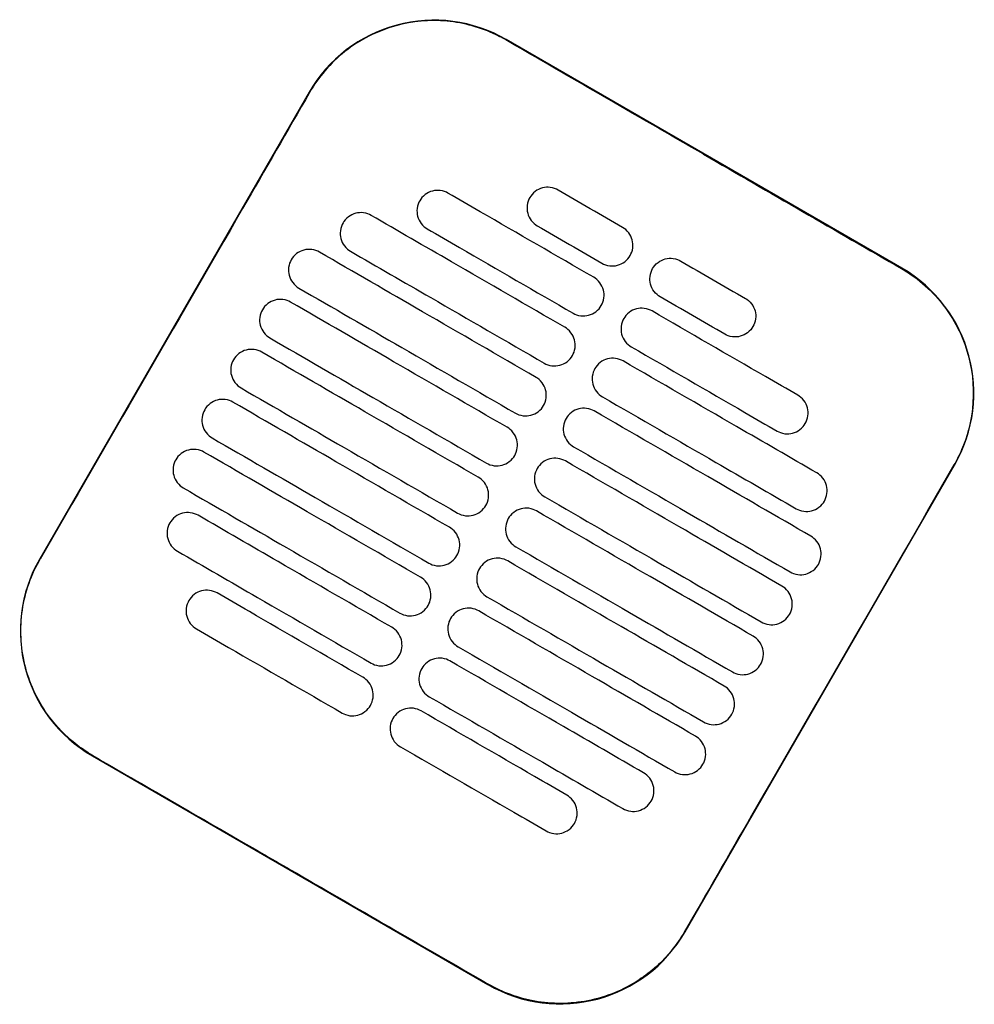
# Model space of a CAD drawing. Header units: metres. Extents: x 15.7 to 54.8, y -39.7 to 1.1.
# Tile 498 of 500: x 54.07 to 54.269, y -2.235 to -2.03. Entities that reach past the tile are written whole.
import ezdxf

# ---------------------------------------------------------------- set-up
doc = ezdxf.new("R2010")
doc.units = ezdxf.units.M
doc.header["$MEASUREMENT"] = 0
doc.layers.add('2D', color=252, linetype='Continuous')

# ---------------------------------------------------------------- blocks, each defined once
blk = doc.blocks.new('2D_QYOS_600')
for p, q in [((1.93453, -0.2796), (1.85227, -0.23208)), ((1.81128, -0.24305), (1.75526, -0.34003)), ((1.88948, -0.41757), (1.9455, -0.32058)), ((1.76623, -0.38102), (1.84849, -0.42854))]:
    blk.add_line(p, q)
for centre, start, end in [((1.83726, -0.25806), 59.9865, 149.9865), ((1.91952, -0.30558), 329.9865, 59.9865), ((1.78124, -0.35504), 149.9865, 239.9865), ((1.8635, -0.40256), 239.9865, 329.9865)]:
    blk.add_arc(centre, 0.03, start, end)
for points, knots in [([(1.85221, -0.23218), (1.85155, -0.2318), (1.85088, -0.23144), (1.84698, -0.22957), (1.84353, -0.22861), (1.8364, -0.22796), (1.83277, -0.22828), (1.82545, -0.23031), (1.82186, -0.23213), (1.81576, -0.23695), (1.81327, -0.23984), (1.81138, -0.24311)], [-8.20809, -8.20809, -8.20809, -8.20809, -7.978943, -7.978943, -6.912231, -6.912231, -5.830065, -5.830065, -4.632711, -4.632711, -3.498654, -3.498654, -3.498654, -3.498654]), ([(1.89334, -0.25595), (1.89171, -0.25501), (1.89009, -0.25407), (1.87458, -0.24511), (1.86319, -0.23852), (1.85221, -0.23218)], [-12.071476, -12.071476, -12.071476, -12.071476, -11.509189, -11.509189, -6.696301, -6.696301, -6.696301, -6.696301]), ([(1.81138, -0.24311), (1.80682, -0.251), (1.80209, -0.2592), (1.78344, -0.2915), (1.7694, -0.3158), (1.75536, -0.34009)], [-3.18138, -3.18138, -3.18138, -3.18138, -2.673929, -2.673929, -1.133377, -1.133377, -1.133377, -1.133377]), ([(1.84017, -0.26401), (1.83975, -0.26377), (1.8392, -0.26355), (1.83802, -0.2634), (1.83746, -0.26344), (1.83639, -0.26372), (1.83587, -0.26397), (1.83491, -0.2647), (1.83454, -0.26516), (1.8343, -0.26559)], [-0.5513875, -0.5513875, -0.5513875, -0.5513875, -0.4031047, -0.4031047, -0.2776919, -0.2776919, -0.1471638, -0.1471638, 0, 0, 0, 0]), ([(1.87048, -0.28152), (1.86262, -0.27698), (1.85475, -0.27243), (1.84464, -0.2666), (1.84241, -0.2653), (1.84017, -0.26401)], [0.699452, 0.699452, 0.699452, 0.699452, 3.425217, 3.425217, 4.200582, 4.200582, 4.200582, 4.200582]), ([(1.86306, -0.26337), (1.86263, -0.26313), (1.86208, -0.26291), (1.8609, -0.26276), (1.86035, -0.2628), (1.85927, -0.26308), (1.85876, -0.26333), (1.8578, -0.26406), (1.85743, -0.26452), (1.85719, -0.26495)], [-0.5513269, -0.5513269, -0.5513269, -0.5513269, -0.4030891, -0.4030891, -0.2776846, -0.2776846, -0.1471626, -0.1471626, 0, 0, 0, 0]), ([(1.8343, -0.26559), (1.83405, -0.26601), (1.83383, -0.26656), (1.83369, -0.26775), (1.83372, -0.2683), (1.834, -0.26938), (1.83426, -0.26989), (1.83498, -0.27085), (1.83544, -0.27121), (1.83587, -0.27146)], [-0.5553353, -0.5553353, -0.5553353, -0.5553353, -0.4045593, -0.4045593, -0.278267, -0.278267, -0.1472205, -0.1472205, 0, 0, 0, 0]), ([(1.85719, -0.26495), (1.85694, -0.26537), (1.85672, -0.26592), (1.85657, -0.26711), (1.85661, -0.26766), (1.85689, -0.26874), (1.85714, -0.26926), (1.85787, -0.27021), (1.85833, -0.27058), (1.85875, -0.27082)], [-0.5553938, -0.5553938, -0.5553938, -0.5553938, -0.4045733, -0.4045733, -0.2782728, -0.2782728, -0.147221, -0.147221, 0, 0, 0, 0]), ([(1.82421, -0.26865), (1.82378, -0.2684), (1.82324, -0.26819), (1.82206, -0.26804), (1.8215, -0.26807), (1.82043, -0.26836), (1.81991, -0.26861), (1.81895, -0.26934), (1.81858, -0.2698), (1.81834, -0.27022)], [-0.5514248, -0.5514248, -0.5514248, -0.5514248, -0.4031161, -0.4031161, -0.2776965, -0.2776965, -0.1471644, -0.1471644, 0, 0, 0, 0]), ([(1.86448, -0.29191), (1.85661, -0.28737), (1.84875, -0.28282), (1.83532, -0.27507), (1.82976, -0.27186), (1.82421, -0.26865)], [0.699452, 0.699452, 0.699452, 0.699452, 3.42526, 3.42526, 5.350619, 5.350619, 5.350619, 5.350619]), ([(1.81834, -0.27022), (1.81809, -0.27065), (1.81787, -0.2712), (1.81773, -0.27239), (1.81776, -0.27294), (1.81804, -0.27401), (1.8183, -0.27453), (1.81902, -0.27549), (1.81948, -0.27585), (1.81991, -0.2761)], [-0.5553003, -0.5553003, -0.5553003, -0.5553003, -0.4045497, -0.4045497, -0.2782639, -0.2782639, -0.1472208, -0.1472208, 0, 0, 0, 0]), ([(1.83587, -0.27146), (1.8381, -0.27275), (1.84034, -0.27404), (1.85045, -0.27988), (1.85831, -0.28443), (1.86618, -0.28897)], [2.649916, 2.649916, 2.649916, 2.649916, 3.425249, 3.425249, 6.151046, 6.151046, 6.151046, 6.151046]), ([(1.87805, -0.277), (1.8783, -0.27658), (1.87852, -0.27603), (1.87867, -0.27484), (1.87863, -0.27429), (1.87835, -0.27321), (1.8781, -0.2727), (1.87737, -0.27174), (1.87691, -0.27138), (1.87649, -0.27113)], [-0.5554178, -0.5554178, -0.5554178, -0.5554178, -0.4045751, -0.4045751, -0.2782741, -0.2782741, -0.1472211, -0.1472211, 0, 0, 0, 0]), ([(1.81344, -0.27629), (1.81302, -0.27604), (1.81247, -0.27583), (1.81129, -0.27568), (1.81074, -0.27571), (1.80966, -0.276), (1.80914, -0.27625), (1.80818, -0.27698), (1.80782, -0.27744), (1.80757, -0.27786)], [-0.5514378, -0.5514378, -0.5514378, -0.5514378, -0.4031217, -0.4031217, -0.2776979, -0.2776979, -0.1471642, -0.1471642, 0, 0, 0, 0]), ([(1.85848, -0.30231), (1.85061, -0.29776), (1.84274, -0.29322), (1.82773, -0.28454), (1.82059, -0.28042), (1.81344, -0.27629)], [0.699452, 0.699452, 0.699452, 0.699452, 3.425292, 3.425292, 5.900643, 5.900643, 5.900643, 5.900643]), ([(1.81991, -0.2761), (1.82546, -0.27931), (1.83102, -0.28252), (1.84444, -0.29027), (1.85231, -0.29482), (1.86018, -0.29936)], [1.499949, 1.499949, 1.499949, 1.499949, 3.425284, 3.425284, 6.151116, 6.151116, 6.151116, 6.151116]), ([(1.80757, -0.27786), (1.80733, -0.27829), (1.80711, -0.27884), (1.80696, -0.28003), (1.807, -0.28058), (1.80728, -0.28165), (1.80753, -0.28217), (1.80826, -0.28313), (1.80872, -0.28349), (1.80914, -0.28374)], [-0.5552876, -0.5552876, -0.5552876, -0.5552876, -0.4045446, -0.4045446, -0.2782629, -0.2782629, -0.1472212, -0.1472212, 0, 0, 0, 0]), ([(1.87219, -0.27858), (1.87261, -0.27882), (1.87316, -0.27904), (1.87434, -0.27919), (1.87489, -0.27915), (1.87597, -0.27887), (1.87648, -0.27862), (1.87744, -0.27789), (1.87781, -0.27743), (1.87805, -0.277)], [-0.5512937, -0.5512937, -0.5512937, -0.5512937, -0.403082, -0.403082, -0.27768, -0.27768, -0.1471612, -0.1471612, 0, 0, 0, 0]), ([(1.88273, -0.27971), (1.88298, -0.27928), (1.88334, -0.27882), (1.8843, -0.27809), (1.88482, -0.27784), (1.88589, -0.27756), (1.88645, -0.27752), (1.88763, -0.27767), (1.88818, -0.27789), (1.8886, -0.27813)], [0, 0, 0, 0, 0.1471605, 0.1471605, 0.2776781, 0.2776781, 0.4030803, 0.4030803, 0.5512777, 0.5512777, 0.5512777, 0.5512777]), ([(1.8843, -0.28558), (1.88387, -0.28533), (1.88342, -0.28497), (1.88269, -0.28401), (1.88244, -0.28349), (1.88215, -0.28242), (1.88212, -0.28187), (1.88227, -0.28068), (1.88249, -0.28013), (1.88273, -0.27971)], [0, 0, 0, 0, 0.1472222, 0.1472222, 0.2782773, 0.2782773, 0.4045795, 0.4045795, 0.5554397, 0.5554397, 0.5554397, 0.5554397]), ([(1.93447, -0.2797), (1.93453, -0.27973), (1.93459, -0.27976), (1.93806, -0.2818), (1.94105, -0.28446), (1.9458, -0.29078), (1.94752, -0.29438), (1.94938, -0.30168), (1.94963, -0.30529), (1.94891, -0.31181), (1.94815, -0.31469), (1.94651, -0.31848), (1.94599, -0.31952), (1.9454, -0.32053)], [8.273299, 8.273299, 8.273299, 8.273299, 8.293543, 8.293543, 9.48086, 9.48086, 10.665623, 10.665623, 11.74288, 11.74288, 12.632334, 12.632334, 12.981673, 12.981673, 12.981673, 12.981673]), ([(1.87205, -0.28739), (1.8723, -0.28697), (1.87252, -0.28642), (1.87266, -0.28523), (1.87263, -0.28468), (1.87235, -0.28361), (1.87209, -0.28309), (1.87137, -0.28213), (1.87091, -0.28177), (1.87048, -0.28152)], [-0.5553983, -0.5553983, -0.5553983, -0.5553983, -0.4045681, -0.4045681, -0.278271, -0.278271, -0.1472202, -0.1472202, 0, 0, 0, 0]), ([(1.80914, -0.28374), (1.81629, -0.28786), (1.82343, -0.29199), (1.83844, -0.30066), (1.84631, -0.30521), (1.85418, -0.30975)], [0.949973, 0.949973, 0.949973, 0.949973, 3.425307, 3.425307, 6.151164, 6.151164, 6.151164, 6.151164]), ([(1.80744, -0.28668), (1.80702, -0.28644), (1.80647, -0.28622), (1.80529, -0.28607), (1.80473, -0.28611), (1.80366, -0.28639), (1.80314, -0.28664), (1.80218, -0.28737), (1.80182, -0.28783), (1.80157, -0.28826)], [-0.5514274, -0.5514274, -0.5514274, -0.5514274, -0.4031209, -0.4031209, -0.2776962, -0.2776962, -0.1471634, -0.1471634, 0, 0, 0, 0]), ([(1.90203, -0.28589), (1.90246, -0.28613), (1.90291, -0.2865), (1.90364, -0.28745), (1.90389, -0.28797), (1.90417, -0.28904), (1.90421, -0.2896), (1.90406, -0.29079), (1.90384, -0.29134), (1.9036, -0.29176)], [0, 0, 0, 0, 0.147223, 0.147223, 0.2782783, 0.2782783, 0.4045781, 0.4045781, 0.5554474, 0.5554474, 0.5554474, 0.5554474]), ([(1.80157, -0.28826), (1.80133, -0.28868), (1.80111, -0.28923), (1.80096, -0.29042), (1.80099, -0.29097), (1.80128, -0.29204), (1.80153, -0.29256), (1.80226, -0.29352), (1.80271, -0.29388), (1.80314, -0.29413)], [-0.5552953, -0.5552953, -0.5552953, -0.5552953, -0.4045437, -0.4045437, -0.2782634, -0.2782634, -0.1472215, -0.1472215, 0, 0, 0, 0]), ([(1.85248, -0.3127), (1.84461, -0.30815), (1.83674, -0.30361), (1.82173, -0.29493), (1.81458, -0.29081), (1.80744, -0.28668)], [0.699452, 0.699452, 0.699452, 0.699452, 3.425313, 3.425313, 5.900643, 5.900643, 5.900643, 5.900643]), ([(1.86618, -0.28897), (1.86661, -0.28921), (1.86715, -0.28943), (1.86833, -0.28958), (1.86889, -0.28954), (1.86996, -0.28926), (1.87048, -0.28901), (1.87144, -0.28828), (1.87181, -0.28782), (1.87205, -0.28739)], [-0.5513071, -0.5513071, -0.5513071, -0.5513071, -0.4030846, -0.4030846, -0.2776802, -0.2776802, -0.1471604, -0.1471604, 0, 0, 0, 0]), ([(1.8826, -0.28852), (1.88217, -0.28828), (1.88163, -0.28806), (1.88045, -0.28791), (1.87989, -0.28795), (1.87882, -0.28823), (1.8783, -0.28848), (1.87734, -0.28921), (1.87697, -0.28967), (1.87673, -0.2901)], [-0.5512944, -0.5512944, -0.5512944, -0.5512944, -0.4030833, -0.4030833, -0.2776787, -0.2776787, -0.1471599, -0.1471599, 0, 0, 0, 0]), ([(1.91291, -0.30603), (1.91068, -0.30474), (1.90844, -0.30345), (1.89833, -0.29761), (1.89047, -0.29307), (1.8826, -0.28852)], [2.649852, 2.649852, 2.649852, 2.649852, 3.425217, 3.425217, 6.150983, 6.150983, 6.150983, 6.150983]), ([(1.87673, -0.2901), (1.87648, -0.29052), (1.87626, -0.29107), (1.87612, -0.29226), (1.87615, -0.29281), (1.87643, -0.29389), (1.87669, -0.2944), (1.87741, -0.29536), (1.87787, -0.29572), (1.8783, -0.29597)], [-0.5554159, -0.5554159, -0.5554159, -0.5554159, -0.4045716, -0.4045716, -0.2782736, -0.2782736, -0.1472211, -0.1472211, 0, 0, 0, 0]), ([(1.86605, -0.29779), (1.86629, -0.29736), (1.86651, -0.29681), (1.86666, -0.29562), (1.86663, -0.29507), (1.86634, -0.294), (1.86609, -0.29348), (1.86536, -0.29252), (1.86491, -0.29216), (1.86448, -0.29191)], [-0.5553838, -0.5553838, -0.5553838, -0.5553838, -0.4045626, -0.4045626, -0.2782686, -0.2782686, -0.1472195, -0.1472195, 0, 0, 0, 0]), ([(1.9036, -0.29176), (1.90335, -0.29218), (1.90299, -0.29264), (1.90203, -0.29338), (1.90151, -0.29363), (1.90043, -0.29391), (1.89988, -0.29395), (1.8987, -0.2938), (1.89815, -0.29358), (1.89773, -0.29334)], [0, 0, 0, 0, 0.1471602, 0.1471602, 0.2776775, 0.2776775, 0.4030818, 0.4030818, 0.5512681, 0.5512681, 0.5512681, 0.5512681]), ([(1.80314, -0.29413), (1.81028, -0.29825), (1.81743, -0.30238), (1.83244, -0.31105), (1.84031, -0.3156), (1.84818, -0.32014)], [0.949998, 0.949998, 0.949998, 0.949998, 3.42532, 3.42532, 6.151189, 6.151189, 6.151189, 6.151189]), ([(1.80144, -0.29707), (1.80101, -0.29683), (1.80047, -0.29661), (1.79929, -0.29646), (1.79873, -0.2965), (1.79766, -0.29678), (1.79714, -0.29703), (1.79618, -0.29776), (1.79581, -0.29822), (1.79557, -0.29865)], [-0.5514139, -0.5514139, -0.5514139, -0.5514139, -0.4031194, -0.4031194, -0.2776944, -0.2776944, -0.1471626, -0.1471626, 0, 0, 0, 0]), ([(1.8783, -0.29597), (1.88616, -0.30051), (1.89403, -0.30506), (1.90414, -0.31089), (1.90637, -0.31219), (1.90861, -0.31348)], [0.699452, 0.699452, 0.699452, 0.699452, 3.425249, 3.425249, 4.200582, 4.200582, 4.200582, 4.200582]), ([(1.79557, -0.29865), (1.79532, -0.29907), (1.7951, -0.29962), (1.79496, -0.30081), (1.79499, -0.30136), (1.79527, -0.30244), (1.79553, -0.30295), (1.79625, -0.30391), (1.79671, -0.30427), (1.79714, -0.30452)], [-0.5553076, -0.5553076, -0.5553076, -0.5553076, -0.4045445, -0.4045445, -0.2782646, -0.2782646, -0.1472219, -0.1472219, 0, 0, 0, 0]), ([(1.84647, -0.32309), (1.83861, -0.31854), (1.83074, -0.314), (1.81573, -0.30532), (1.80858, -0.3012), (1.80144, -0.29707)], [0.699452, 0.699452, 0.699452, 0.699452, 3.425322, 3.425322, 5.900643, 5.900643, 5.900643, 5.900643]), ([(1.86018, -0.29936), (1.8606, -0.29961), (1.86115, -0.29982), (1.86233, -0.29997), (1.86289, -0.29994), (1.86396, -0.29965), (1.86448, -0.2994), (1.86544, -0.29867), (1.8658, -0.29821), (1.86605, -0.29779)], [-0.5513171, -0.5513171, -0.5513171, -0.5513171, -0.4030867, -0.4030867, -0.2776803, -0.2776803, -0.1471597, -0.1471597, 0, 0, 0, 0]), ([(1.8766, -0.29891), (1.87617, -0.29867), (1.87562, -0.29845), (1.87444, -0.2983), (1.87389, -0.29834), (1.87281, -0.29862), (1.8723, -0.29887), (1.87134, -0.2996), (1.87097, -0.30006), (1.87073, -0.30049)], [-0.5513075, -0.5513075, -0.5513075, -0.5513075, -0.4030857, -0.4030857, -0.2776792, -0.2776792, -0.1471593, -0.1471593, 0, 0, 0, 0]), ([(1.87073, -0.30049), (1.87048, -0.30091), (1.87026, -0.30146), (1.87011, -0.30265), (1.87015, -0.3032), (1.87043, -0.30428), (1.87068, -0.30479), (1.87141, -0.30575), (1.87187, -0.30611), (1.87229, -0.30636)], [-0.555397, -0.555397, -0.555397, -0.555397, -0.4045652, -0.4045652, -0.2782705, -0.2782705, -0.1472202, -0.1472202, 0, 0, 0, 0]), ([(1.91687, -0.32218), (1.91131, -0.31897), (1.90576, -0.31576), (1.89233, -0.308), (1.88446, -0.30346), (1.8766, -0.29891)], [1.499901, 1.499901, 1.499901, 1.499901, 3.42526, 3.42526, 6.151068, 6.151068, 6.151068, 6.151068]), ([(1.86005, -0.30818), (1.86029, -0.30775), (1.86051, -0.3072), (1.86066, -0.30601), (1.86062, -0.30546), (1.86034, -0.30439), (1.86009, -0.30387), (1.85936, -0.30292), (1.8589, -0.30255), (1.85848, -0.30231)], [-0.5553742, -0.5553742, -0.5553742, -0.5553742, -0.4045587, -0.4045587, -0.278267, -0.278267, -0.1472191, -0.1472191, 0, 0, 0, 0]), ([(1.79714, -0.30452), (1.80428, -0.30864), (1.81142, -0.31277), (1.82644, -0.32144), (1.8343, -0.32599), (1.84217, -0.33053)], [0.950001, 0.950001, 0.950001, 0.950001, 3.425322, 3.425322, 6.151192, 6.151192, 6.151192, 6.151192]), ([(1.79544, -0.30746), (1.79501, -0.30722), (1.79446, -0.307), (1.79328, -0.30685), (1.79273, -0.30689), (1.79165, -0.30717), (1.79114, -0.30742), (1.79018, -0.30815), (1.78981, -0.30861), (1.78957, -0.30904)], [-0.551397, -0.551397, -0.551397, -0.551397, -0.4031173, -0.4031173, -0.2776925, -0.2776925, -0.1471621, -0.1471621, 0, 0, 0, 0]), ([(1.87229, -0.30636), (1.88016, -0.3109), (1.88803, -0.31545), (1.90145, -0.3232), (1.90701, -0.32641), (1.91257, -0.32962)], [0.699452, 0.699452, 0.699452, 0.699452, 3.425284, 3.425284, 5.350619, 5.350619, 5.350619, 5.350619]), ([(1.91448, -0.3119), (1.91473, -0.31148), (1.91495, -0.31093), (1.91509, -0.30974), (1.91506, -0.30919), (1.91478, -0.30812), (1.91452, -0.3076), (1.9138, -0.30664), (1.91334, -0.30628), (1.91291, -0.30603)], [-0.555418, -0.555418, -0.555418, -0.555418, -0.4045683, -0.4045683, -0.2782762, -0.2782762, -0.1472238, -0.1472238, 0, 0, 0, 0]), ([(1.78957, -0.30904), (1.78932, -0.30946), (1.7891, -0.31001), (1.78895, -0.3112), (1.78899, -0.31175), (1.78927, -0.31283), (1.78952, -0.31334), (1.79025, -0.3143), (1.79071, -0.31466), (1.79113, -0.31491)], [-0.5553245, -0.5553245, -0.5553245, -0.5553245, -0.4045471, -0.4045471, -0.2782667, -0.2782667, -0.1472226, -0.1472226, 0, 0, 0, 0]), ([(1.84047, -0.33348), (1.8326, -0.32893), (1.82474, -0.32439), (1.80972, -0.31572), (1.80258, -0.31159), (1.79544, -0.30746)], [0.699452, 0.699452, 0.699452, 0.699452, 3.425321, 3.425321, 5.900643, 5.900643, 5.900643, 5.900643]), ([(1.85418, -0.30975), (1.8546, -0.31), (1.85515, -0.31021), (1.85633, -0.31036), (1.85688, -0.31033), (1.85796, -0.31004), (1.85848, -0.30979), (1.85944, -0.30906), (1.8598, -0.3086), (1.86005, -0.30818)], [-0.5513237, -0.5513237, -0.5513237, -0.5513237, -0.4030882, -0.4030882, -0.2776804, -0.2776804, -0.1471592, -0.1471592, 0, 0, 0, 0]), ([(1.87059, -0.3093), (1.87017, -0.30906), (1.86962, -0.30884), (1.86844, -0.30869), (1.86789, -0.30873), (1.86681, -0.30901), (1.86629, -0.30926), (1.86533, -0.30999), (1.86497, -0.31045), (1.86472, -0.31088)], [-0.5513173, -0.5513173, -0.5513173, -0.5513173, -0.4030875, -0.4030875, -0.2776797, -0.2776797, -0.147159, -0.147159, 0, 0, 0, 0]), ([(1.86472, -0.31088), (1.86448, -0.3113), (1.86426, -0.31185), (1.86411, -0.31304), (1.86415, -0.31359), (1.86443, -0.31467), (1.86468, -0.31518), (1.86541, -0.31614), (1.86587, -0.3165), (1.86629, -0.31675)], [-0.555383, -0.555383, -0.555383, -0.555383, -0.4045604, -0.4045604, -0.2782682, -0.2782682, -0.1472195, -0.1472195, 0, 0, 0, 0]), ([(1.91563, -0.33532), (1.90848, -0.33119), (1.90134, -0.32706), (1.88633, -0.31839), (1.87846, -0.31385), (1.87059, -0.3093)], [0.949941, 0.949941, 0.949941, 0.949941, 3.425292, 3.425292, 6.151132, 6.151132, 6.151132, 6.151132]), ([(1.85404, -0.31857), (1.85429, -0.31815), (1.85451, -0.31759), (1.85466, -0.31641), (1.85462, -0.31585), (1.85434, -0.31478), (1.85409, -0.31426), (1.85336, -0.31331), (1.8529, -0.31294), (1.85248, -0.3127)], [-0.5553693, -0.5553693, -0.5553693, -0.5553693, -0.4045566, -0.4045566, -0.2782661, -0.2782661, -0.1472189, -0.1472189, 0, 0, 0, 0]), ([(1.90861, -0.31348), (1.90904, -0.31372), (1.90958, -0.31394), (1.91076, -0.31409), (1.91132, -0.31405), (1.91239, -0.31377), (1.91291, -0.31352), (1.91387, -0.31279), (1.91424, -0.31233), (1.91448, -0.3119)], [-0.5513007, -0.5513007, -0.5513007, -0.5513007, -0.4030941, -0.4030941, -0.2776814, -0.2776814, -0.1471603, -0.1471603, 0, 0, 0, 0]), ([(1.79113, -0.31491), (1.79828, -0.31904), (1.80542, -0.32316), (1.82043, -0.33183), (1.8283, -0.33638), (1.83617, -0.34092)], [0.949982, 0.949982, 0.949982, 0.949982, 3.425312, 3.425312, 6.151173, 6.151173, 6.151173, 6.151173]), ([(1.78943, -0.31785), (1.78901, -0.31761), (1.78846, -0.31739), (1.78728, -0.31724), (1.78673, -0.31728), (1.78565, -0.31756), (1.78513, -0.31781), (1.78417, -0.31854), (1.78381, -0.319), (1.78356, -0.31943)], [-0.551377, -0.551377, -0.551377, -0.551377, -0.4031143, -0.4031143, -0.2776905, -0.2776905, -0.1471617, -0.1471617, 0, 0, 0, 0]), ([(1.86629, -0.31675), (1.87416, -0.32129), (1.88203, -0.32584), (1.89704, -0.33451), (1.90418, -0.33864), (1.91133, -0.34277)], [0.699452, 0.699452, 0.699452, 0.699452, 3.425308, 3.425308, 5.900643, 5.900643, 5.900643, 5.900643]), ([(1.83447, -0.34387), (1.8266, -0.33932), (1.81873, -0.33478), (1.80372, -0.32611), (1.79658, -0.32198), (1.78943, -0.31785)], [0.699452, 0.699452, 0.699452, 0.699452, 3.425308, 3.425308, 5.900643, 5.900643, 5.900643, 5.900643]), ([(1.84818, -0.32014), (1.8486, -0.32039), (1.84915, -0.3206), (1.85033, -0.32075), (1.85088, -0.32072), (1.85196, -0.32044), (1.85248, -0.32018), (1.85343, -0.31945), (1.8538, -0.31899), (1.85404, -0.31857)], [-0.551327, -0.551327, -0.551327, -0.551327, -0.403089, -0.403089, -0.2776804, -0.2776804, -0.1471589, -0.1471589, 0, 0, 0, 0]), ([(1.86459, -0.31969), (1.86417, -0.31945), (1.86362, -0.31923), (1.86244, -0.31908), (1.86188, -0.31912), (1.86081, -0.3194), (1.86029, -0.31965), (1.85933, -0.32038), (1.85897, -0.32084), (1.85872, -0.32127)], [-0.5513238, -0.5513238, -0.5513238, -0.5513238, -0.4030887, -0.4030887, -0.27768, -0.27768, -0.1471588, -0.1471588, 0, 0, 0, 0]), ([(1.78356, -0.31943), (1.78332, -0.31985), (1.7831, -0.3204), (1.78295, -0.32159), (1.78299, -0.32214), (1.78327, -0.32322), (1.78352, -0.32373), (1.78425, -0.32469), (1.78471, -0.32505), (1.78513, -0.3253)], [-0.5553462, -0.5553462, -0.5553462, -0.5553462, -0.4045514, -0.4045514, -0.2782696, -0.2782696, -0.1472236, -0.1472236, 0, 0, 0, 0]), ([(1.85872, -0.32127), (1.85848, -0.32169), (1.85826, -0.32224), (1.85811, -0.32343), (1.85814, -0.32398), (1.85843, -0.32506), (1.85868, -0.32558), (1.85941, -0.32653), (1.85986, -0.32689), (1.86029, -0.32714)], [-0.5553737, -0.5553737, -0.5553737, -0.5553737, -0.4045574, -0.4045574, -0.2782667, -0.2782667, -0.1472191, -0.1472191, 0, 0, 0, 0]), ([(1.90963, -0.34571), (1.90248, -0.34158), (1.89534, -0.33746), (1.88033, -0.32878), (1.87246, -0.32424), (1.86459, -0.31969)], [0.949982, 0.949982, 0.949982, 0.949982, 3.425312, 3.425312, 6.151173, 6.151173, 6.151173, 6.151173]), ([(1.9454, -0.32053), (1.93136, -0.34482), (1.91732, -0.36911), (1.89866, -0.40144), (1.89402, -0.40948), (1.88938, -0.41751)], [1.133412, 1.133412, 1.133412, 1.133412, 2.681586, 2.681586, 3.193366, 3.193366, 3.193366, 3.193366]), ([(1.84804, -0.32896), (1.84829, -0.32854), (1.84851, -0.32798), (1.84865, -0.3268), (1.84862, -0.32624), (1.84834, -0.32517), (1.84808, -0.32465), (1.84736, -0.3237), (1.8469, -0.32333), (1.84647, -0.32309)], [-0.5553691, -0.5553691, -0.5553691, -0.5553691, -0.4045561, -0.4045561, -0.278266, -0.278266, -0.1472189, -0.1472189, 0, 0, 0, 0]), ([(1.91844, -0.32805), (1.91868, -0.32763), (1.9189, -0.32707), (1.91905, -0.32589), (1.91901, -0.32533), (1.91873, -0.32426), (1.91848, -0.32374), (1.91775, -0.32279), (1.91729, -0.32242), (1.91687, -0.32218)], [-0.55538, -0.55538, -0.55538, -0.55538, -0.4045589, -0.4045589, -0.278273, -0.278273, -0.147224, -0.147224, 0, 0, 0, 0]), ([(1.78513, -0.3253), (1.79228, -0.32943), (1.79942, -0.33355), (1.81443, -0.34223), (1.8223, -0.34677), (1.83017, -0.35132)], [0.949941, 0.949941, 0.949941, 0.949941, 3.425291, 3.425291, 6.151132, 6.151132, 6.151132, 6.151132]), ([(1.86029, -0.32714), (1.86816, -0.33169), (1.87602, -0.33623), (1.89104, -0.3449), (1.89818, -0.34903), (1.90533, -0.35316)], [0.699452, 0.699452, 0.699452, 0.699452, 3.425321, 3.425321, 5.900643, 5.900643, 5.900643, 5.900643]), ([(1.84217, -0.33053), (1.8426, -0.33078), (1.84314, -0.331), (1.84433, -0.33114), (1.84488, -0.33111), (1.84595, -0.33083), (1.84647, -0.33057), (1.84743, -0.32984), (1.8478, -0.32938), (1.84804, -0.32896)], [-0.551327, -0.551327, -0.551327, -0.551327, -0.4030892, -0.4030892, -0.2776802, -0.2776802, -0.1471588, -0.1471588, 0, 0, 0, 0]), ([(1.85859, -0.33008), (1.85816, -0.32984), (1.85762, -0.32962), (1.85644, -0.32947), (1.85588, -0.32951), (1.85481, -0.32979), (1.85429, -0.33004), (1.85333, -0.33078), (1.85296, -0.33123), (1.85272, -0.33166)], [-0.551327, -0.551327, -0.551327, -0.551327, -0.4030892, -0.4030892, -0.2776802, -0.2776802, -0.1471588, -0.1471588, 0, 0, 0, 0]), ([(1.91257, -0.32962), (1.91299, -0.32987), (1.91354, -0.33008), (1.91472, -0.33023), (1.91527, -0.3302), (1.91635, -0.32992), (1.91687, -0.32966), (1.91783, -0.32893), (1.91819, -0.32847), (1.91844, -0.32805)], [-0.551342, -0.551342, -0.551342, -0.551342, -0.4031061, -0.4031061, -0.2776864, -0.2776864, -0.147161, -0.147161, 0, 0, 0, 0]), ([(1.78819, -0.33099), (1.78777, -0.33075), (1.78722, -0.33053), (1.78604, -0.33038), (1.78549, -0.33042), (1.78441, -0.3307), (1.78389, -0.33095), (1.78293, -0.33169), (1.78257, -0.33215), (1.78232, -0.33257)], [-0.5513421, -0.5513421, -0.5513421, -0.5513421, -0.4031061, -0.4031061, -0.2776864, -0.2776864, -0.147161, -0.147161, 0, 0, 0, 0]), ([(1.82847, -0.35426), (1.8206, -0.34971), (1.81273, -0.34517), (1.79931, -0.33741), (1.79375, -0.3342), (1.78819, -0.33099)], [0.699452, 0.699452, 0.699452, 0.699452, 3.425284, 3.425284, 5.350619, 5.350619, 5.350619, 5.350619]), ([(1.90362, -0.3561), (1.89648, -0.35197), (1.88934, -0.34785), (1.87432, -0.33917), (1.86646, -0.33463), (1.85859, -0.33008)], [0.950001, 0.950001, 0.950001, 0.950001, 3.425322, 3.425322, 6.151192, 6.151192, 6.151192, 6.151192]), ([(1.78232, -0.33257), (1.78208, -0.33299), (1.78186, -0.33354), (1.78171, -0.33473), (1.78175, -0.33528), (1.78203, -0.33636), (1.78228, -0.33688), (1.78301, -0.33783), (1.78347, -0.3382), (1.78389, -0.33844)], [-0.5553798, -0.5553798, -0.5553798, -0.5553798, -0.4045588, -0.4045588, -0.278273, -0.278273, -0.147224, -0.147224, 0, 0, 0, 0]), ([(1.84204, -0.33935), (1.84228, -0.33893), (1.8425, -0.33838), (1.84265, -0.33719), (1.84262, -0.33663), (1.84233, -0.33556), (1.84208, -0.33504), (1.84135, -0.33409), (1.8409, -0.33372), (1.84047, -0.33348)], [-0.5553737, -0.5553737, -0.5553737, -0.5553737, -0.4045574, -0.4045574, -0.2782667, -0.2782667, -0.1472191, -0.1472191, 0, 0, 0, 0]), ([(1.85272, -0.33166), (1.85247, -0.33208), (1.85225, -0.33263), (1.85211, -0.33382), (1.85214, -0.33437), (1.85242, -0.33545), (1.85268, -0.33597), (1.8534, -0.33692), (1.85386, -0.33729), (1.85429, -0.33753)], [-0.5553691, -0.5553691, -0.5553691, -0.5553691, -0.4045561, -0.4045561, -0.278266, -0.278266, -0.1472189, -0.1472189, 0, 0, 0, 0]), ([(1.9172, -0.34119), (1.91744, -0.34077), (1.91766, -0.34022), (1.91781, -0.33903), (1.91777, -0.33848), (1.91749, -0.3374), (1.91724, -0.33688), (1.91651, -0.33593), (1.91605, -0.33556), (1.91563, -0.33532)], [-0.5553464, -0.5553464, -0.5553464, -0.5553464, -0.4045515, -0.4045515, -0.2782697, -0.2782697, -0.1472236, -0.1472236, 0, 0, 0, 0]), ([(1.85429, -0.33753), (1.86215, -0.34208), (1.87002, -0.34662), (1.88503, -0.35529), (1.89218, -0.35942), (1.89932, -0.36355)], [0.699452, 0.699452, 0.699452, 0.699452, 3.425322, 3.425322, 5.900643, 5.900643, 5.900643, 5.900643]), ([(1.78389, -0.33844), (1.78945, -0.34165), (1.79501, -0.34486), (1.80843, -0.35262), (1.8163, -0.35716), (1.82417, -0.36171)], [1.499901, 1.499901, 1.499901, 1.499901, 3.42526, 3.42526, 6.151068, 6.151068, 6.151068, 6.151068]), ([(1.83617, -0.34092), (1.83659, -0.34117), (1.83714, -0.34139), (1.83832, -0.34154), (1.83888, -0.3415), (1.83995, -0.34122), (1.84047, -0.34096), (1.84143, -0.34023), (1.84179, -0.33977), (1.84204, -0.33935)], [-0.5513238, -0.5513238, -0.5513238, -0.5513238, -0.4030887, -0.4030887, -0.27768, -0.27768, -0.1471588, -0.1471588, 0, 0, 0, 0]), ([(1.76629, -0.38092), (1.76501, -0.38018), (1.76378, -0.37935), (1.76063, -0.37684), (1.75885, -0.37501), (1.75732, -0.37298), (1.75503, -0.36991), (1.75334, -0.36644), (1.75137, -0.35905), (1.7511, -0.3552), (1.75204, -0.34758), (1.75324, -0.34387), (1.7552, -0.34036), (1.75528, -0.34022), (1.75536, -0.34009)], [17.619777, 17.619777, 17.619777, 17.619777, 18.064718, 18.064718, 18.827754, 18.827754, 18.827754, 19.97637, 19.97637, 21.122539, 21.122539, 22.281306, 22.281306, 22.328075, 22.328075, 22.328075, 22.328075]), ([(1.85259, -0.34048), (1.85216, -0.34023), (1.85161, -0.34001), (1.85043, -0.33986), (1.84988, -0.3399), (1.8488, -0.34018), (1.84829, -0.34043), (1.84733, -0.34117), (1.84696, -0.34163), (1.84672, -0.34205)], [-0.5513269, -0.5513269, -0.5513269, -0.5513269, -0.403089, -0.403089, -0.2776804, -0.2776804, -0.1471589, -0.1471589, 0, 0, 0, 0]), ([(1.89762, -0.36649), (1.89048, -0.36236), (1.88333, -0.35824), (1.86832, -0.34957), (1.86045, -0.34502), (1.85259, -0.34048)], [0.949998, 0.949998, 0.949998, 0.949998, 3.42532, 3.42532, 6.151189, 6.151189, 6.151189, 6.151189]), ([(1.91133, -0.34277), (1.91175, -0.34301), (1.9123, -0.34323), (1.91348, -0.34338), (1.91403, -0.34334), (1.91511, -0.34306), (1.91563, -0.34281), (1.91659, -0.34207), (1.91695, -0.34161), (1.9172, -0.34119)], [-0.5513769, -0.5513769, -0.5513769, -0.5513769, -0.4031143, -0.4031143, -0.2776905, -0.2776905, -0.1471617, -0.1471617, 0, 0, 0, 0]), ([(1.84672, -0.34205), (1.84647, -0.34247), (1.84625, -0.34302), (1.8461, -0.34421), (1.84614, -0.34477), (1.84642, -0.34584), (1.84667, -0.34636), (1.8474, -0.34731), (1.84786, -0.34768), (1.84828, -0.34792)], [-0.5553693, -0.5553693, -0.5553693, -0.5553693, -0.4045566, -0.4045566, -0.2782661, -0.2782661, -0.1472189, -0.1472189, 0, 0, 0, 0]), ([(1.83604, -0.34974), (1.83628, -0.34932), (1.8365, -0.34877), (1.83665, -0.34758), (1.83661, -0.34703), (1.83633, -0.34595), (1.83608, -0.34543), (1.83535, -0.34448), (1.83489, -0.34411), (1.83447, -0.34387)], [-0.555383, -0.555383, -0.555383, -0.555383, -0.4045605, -0.4045605, -0.2782682, -0.2782682, -0.1472195, -0.1472195, 0, 0, 0, 0]), ([(1.91119, -0.35158), (1.91144, -0.35116), (1.91166, -0.35061), (1.91181, -0.34942), (1.91177, -0.34887), (1.91149, -0.34779), (1.91124, -0.34727), (1.91051, -0.34632), (1.91005, -0.34595), (1.90963, -0.34571)], [-0.5553248, -0.5553248, -0.5553248, -0.5553248, -0.4045472, -0.4045472, -0.2782668, -0.2782668, -0.1472227, -0.1472227, 0, 0, 0, 0]), ([(1.79215, -0.34714), (1.79173, -0.34689), (1.79118, -0.34668), (1.79, -0.34653), (1.78944, -0.34656), (1.78837, -0.34684), (1.78785, -0.3471), (1.78689, -0.34783), (1.78652, -0.34829), (1.78628, -0.34871)], [-0.5513007, -0.5513007, -0.5513007, -0.5513007, -0.4030941, -0.4030941, -0.2776814, -0.2776814, -0.1471603, -0.1471603, 0, 0, 0, 0]), ([(1.82246, -0.36465), (1.8146, -0.36011), (1.80673, -0.35556), (1.79662, -0.34972), (1.79439, -0.34843), (1.79215, -0.34714)], [0.699452, 0.699452, 0.699452, 0.699452, 3.425249, 3.425249, 4.200582, 4.200582, 4.200582, 4.200582]), ([(1.84828, -0.34792), (1.85615, -0.35247), (1.86402, -0.35701), (1.87903, -0.36568), (1.88618, -0.36981), (1.89332, -0.37394)], [0.699452, 0.699452, 0.699452, 0.699452, 3.425313, 3.425313, 5.900643, 5.900643, 5.900643, 5.900643]), ([(1.78628, -0.34871), (1.78604, -0.34914), (1.78582, -0.34969), (1.78567, -0.35088), (1.7857, -0.35143), (1.78598, -0.3525), (1.78624, -0.35302), (1.78696, -0.35397), (1.78742, -0.35434), (1.78785, -0.35458)], [-0.5554179, -0.5554179, -0.5554179, -0.5554179, -0.4045683, -0.4045683, -0.2782761, -0.2782761, -0.1472238, -0.1472238, 0, 0, 0, 0]), ([(1.83017, -0.35132), (1.83059, -0.35156), (1.83114, -0.35178), (1.83232, -0.35193), (1.83287, -0.35189), (1.83395, -0.35161), (1.83447, -0.35136), (1.83543, -0.35062), (1.83579, -0.35016), (1.83604, -0.34974)], [-0.5513173, -0.5513173, -0.5513173, -0.5513173, -0.4030875, -0.4030875, -0.2776797, -0.2776797, -0.147159, -0.147159, 0, 0, 0, 0]), ([(1.84658, -0.35087), (1.84616, -0.35062), (1.84561, -0.3504), (1.84443, -0.35026), (1.84388, -0.35029), (1.8428, -0.35057), (1.84228, -0.35083), (1.84132, -0.35156), (1.84096, -0.35202), (1.84071, -0.35244)], [-0.5513236, -0.5513236, -0.5513236, -0.5513236, -0.4030881, -0.4030881, -0.2776804, -0.2776804, -0.1471592, -0.1471592, 0, 0, 0, 0]), ([(1.89162, -0.37688), (1.88448, -0.37276), (1.87733, -0.36863), (1.86232, -0.35996), (1.85445, -0.35541), (1.84658, -0.35087)], [0.949972, 0.949972, 0.949972, 0.949972, 3.425307, 3.425307, 6.151164, 6.151164, 6.151164, 6.151164]), ([(1.90533, -0.35316), (1.90575, -0.3534), (1.9063, -0.35362), (1.90748, -0.35377), (1.90803, -0.35373), (1.90911, -0.35345), (1.90963, -0.3532), (1.91058, -0.35247), (1.91095, -0.35201), (1.91119, -0.35158)], [-0.5513969, -0.5513969, -0.5513969, -0.5513969, -0.4031172, -0.4031172, -0.2776925, -0.2776925, -0.1471621, -0.1471621, 0, 0, 0, 0]), ([(1.84071, -0.35244), (1.84047, -0.35286), (1.84025, -0.35342), (1.8401, -0.3546), (1.84014, -0.35516), (1.84042, -0.35623), (1.84067, -0.35675), (1.8414, -0.3577), (1.84186, -0.35807), (1.84228, -0.35831)], [-0.5553742, -0.5553742, -0.5553742, -0.5553742, -0.4045587, -0.4045587, -0.278267, -0.278267, -0.1472191, -0.1472191, 0, 0, 0, 0]), ([(1.78785, -0.35458), (1.79008, -0.35588), (1.79232, -0.35717), (1.80243, -0.36301), (1.8103, -0.36755), (1.81816, -0.3721)], [2.649852, 2.649852, 2.649852, 2.649852, 3.425217, 3.425217, 6.150982, 6.150982, 6.150982, 6.150982]), ([(1.83003, -0.36013), (1.83028, -0.35971), (1.8305, -0.35916), (1.83065, -0.35797), (1.83061, -0.35742), (1.83033, -0.35634), (1.83008, -0.35582), (1.82935, -0.35487), (1.82889, -0.3545), (1.82847, -0.35426)], [-0.5553971, -0.5553971, -0.5553971, -0.5553971, -0.4045652, -0.4045652, -0.2782705, -0.2782705, -0.1472202, -0.1472202, 0, 0, 0, 0]), ([(1.90519, -0.36197), (1.90544, -0.36155), (1.90566, -0.361), (1.9058, -0.35981), (1.90577, -0.35926), (1.90549, -0.35818), (1.90523, -0.35767), (1.90451, -0.35671), (1.90405, -0.35635), (1.90362, -0.3561)], [-0.5553078, -0.5553078, -0.5553078, -0.5553078, -0.4045446, -0.4045446, -0.2782647, -0.2782647, -0.147222, -0.147222, 0, 0, 0, 0]), ([(1.82417, -0.36171), (1.82459, -0.36195), (1.82514, -0.36217), (1.82632, -0.36232), (1.82687, -0.36228), (1.82795, -0.362), (1.82847, -0.36175), (1.82942, -0.36102), (1.82979, -0.36056), (1.83003, -0.36013)], [-0.5513075, -0.5513075, -0.5513075, -0.5513075, -0.4030857, -0.4030857, -0.2776792, -0.2776792, -0.1471593, -0.1471593, 0, 0, 0, 0]), ([(1.84228, -0.35831), (1.85015, -0.36286), (1.85802, -0.3674), (1.87303, -0.37607), (1.88017, -0.3802), (1.88732, -0.38433)], [0.699452, 0.699452, 0.699452, 0.699452, 3.425292, 3.425292, 5.900643, 5.900643, 5.900643, 5.900643]), ([(1.84058, -0.36126), (1.84016, -0.36101), (1.83961, -0.3608), (1.83843, -0.36065), (1.83787, -0.36068), (1.8368, -0.36096), (1.83628, -0.36122), (1.83532, -0.36195), (1.83496, -0.36241), (1.83471, -0.36283)], [-0.551317, -0.551317, -0.551317, -0.551317, -0.4030867, -0.4030867, -0.2776803, -0.2776803, -0.1471597, -0.1471597, 0, 0, 0, 0]), ([(1.88085, -0.38452), (1.8753, -0.38131), (1.86974, -0.3781), (1.85632, -0.37035), (1.84845, -0.3658), (1.84058, -0.36126)], [1.499949, 1.499949, 1.499949, 1.499949, 3.425284, 3.425284, 6.151116, 6.151116, 6.151116, 6.151116]), ([(1.89932, -0.36355), (1.89975, -0.36379), (1.90029, -0.36401), (1.90148, -0.36416), (1.90203, -0.36412), (1.9031, -0.36384), (1.90362, -0.36359), (1.90458, -0.36286), (1.90495, -0.3624), (1.90519, -0.36197)], [-0.5514137, -0.5514137, -0.5514137, -0.5514137, -0.4031194, -0.4031194, -0.2776944, -0.2776944, -0.1471627, -0.1471627, 0, 0, 0, 0]), ([(1.83471, -0.36283), (1.83447, -0.36325), (1.83425, -0.36381), (1.8341, -0.36499), (1.83413, -0.36555), (1.83442, -0.36662), (1.83467, -0.36714), (1.8354, -0.36809), (1.83585, -0.36846), (1.83628, -0.3687)], [-0.5553839, -0.5553839, -0.5553839, -0.5553839, -0.4045626, -0.4045626, -0.2782686, -0.2782686, -0.1472195, -0.1472195, 0, 0, 0, 0]), ([(1.82403, -0.37052), (1.82428, -0.3701), (1.8245, -0.36955), (1.82465, -0.36836), (1.82461, -0.36781), (1.82433, -0.36673), (1.82408, -0.36622), (1.82335, -0.36526), (1.82289, -0.3649), (1.82246, -0.36465)], [-0.555416, -0.555416, -0.555416, -0.555416, -0.4045716, -0.4045716, -0.2782736, -0.2782736, -0.1472211, -0.1472211, 0, 0, 0, 0]), ([(1.89919, -0.37236), (1.89943, -0.37194), (1.89965, -0.37139), (1.8998, -0.3702), (1.89977, -0.36965), (1.89948, -0.36857), (1.89923, -0.36806), (1.8985, -0.3671), (1.89805, -0.36674), (1.89762, -0.36649)], [-0.5552955, -0.5552955, -0.5552955, -0.5552955, -0.4045438, -0.4045438, -0.2782634, -0.2782634, -0.1472215, -0.1472215, 0, 0, 0, 0]), ([(1.83628, -0.3687), (1.84415, -0.37325), (1.85201, -0.37779), (1.86544, -0.38555), (1.871, -0.38876), (1.87655, -0.39197)], [0.699452, 0.699452, 0.699452, 0.699452, 3.42526, 3.42526, 5.350619, 5.350619, 5.350619, 5.350619]), ([(1.81816, -0.3721), (1.81859, -0.37234), (1.81913, -0.37256), (1.82032, -0.37271), (1.82087, -0.37267), (1.82194, -0.37239), (1.82246, -0.37214), (1.82342, -0.37141), (1.82379, -0.37095), (1.82403, -0.37052)], [-0.5512944, -0.5512944, -0.5512944, -0.5512944, -0.4030833, -0.4030833, -0.2776787, -0.2776787, -0.1471599, -0.1471599, 0, 0, 0, 0]), ([(1.83458, -0.37165), (1.83415, -0.3714), (1.83361, -0.37119), (1.83243, -0.37104), (1.83187, -0.37107), (1.8308, -0.37135), (1.83028, -0.37161), (1.82932, -0.37234), (1.82895, -0.3728), (1.82871, -0.37322)], [-0.551307, -0.551307, -0.551307, -0.551307, -0.4030846, -0.4030846, -0.2776802, -0.2776802, -0.1471604, -0.1471604, 0, 0, 0, 0]), ([(1.86489, -0.38916), (1.86266, -0.38787), (1.86042, -0.38657), (1.85031, -0.38074), (1.84245, -0.37619), (1.83458, -0.37165)], [2.649916, 2.649916, 2.649916, 2.649916, 3.425249, 3.425249, 6.151046, 6.151046, 6.151046, 6.151046]), ([(1.89332, -0.37394), (1.89374, -0.37418), (1.89429, -0.3744), (1.89547, -0.37455), (1.89603, -0.37451), (1.8971, -0.37423), (1.89762, -0.37398), (1.89858, -0.37325), (1.89894, -0.37279), (1.89919, -0.37236)], [-0.5514273, -0.5514273, -0.5514273, -0.5514273, -0.4031209, -0.4031209, -0.2776962, -0.2776962, -0.1471634, -0.1471634, 0, 0, 0, 0]), ([(1.82871, -0.37322), (1.82846, -0.37365), (1.82824, -0.3742), (1.8281, -0.37539), (1.82813, -0.37594), (1.82841, -0.37701), (1.82867, -0.37753), (1.82939, -0.37848), (1.82985, -0.37885), (1.83028, -0.37909)], [-0.5553984, -0.5553984, -0.5553984, -0.5553984, -0.4045681, -0.4045681, -0.278271, -0.278271, -0.1472202, -0.1472202, 0, 0, 0, 0]), ([(1.89319, -0.38275), (1.89343, -0.38233), (1.89365, -0.38178), (1.8938, -0.38059), (1.89376, -0.38004), (1.89348, -0.37896), (1.89323, -0.37845), (1.8925, -0.37749), (1.89204, -0.37713), (1.89162, -0.37688)], [-0.5552879, -0.5552879, -0.5552879, -0.5552879, -0.4045447, -0.4045447, -0.2782629, -0.2782629, -0.1472212, -0.1472212, 0, 0, 0, 0]), ([(1.83028, -0.37909), (1.83814, -0.38364), (1.84601, -0.38818), (1.85612, -0.39402), (1.85835, -0.39531), (1.86059, -0.39661)], [0.699452, 0.699452, 0.699452, 0.699452, 3.425217, 3.425217, 4.200582, 4.200582, 4.200582, 4.200582]), ([(1.76629, -0.38092), (1.77688, -0.38704), (1.78791, -0.3934), (1.80338, -0.40234), (1.80542, -0.40351), (1.80742, -0.40467)], [-21.78268, -21.78268, -21.78268, -21.78268, -17.142885, -17.142885, -16.423665, -16.423665, -16.423665, -16.423665]), ([(1.88242, -0.39039), (1.88267, -0.38997), (1.88289, -0.38942), (1.88303, -0.38823), (1.883, -0.38768), (1.88272, -0.3866), (1.88246, -0.38609), (1.88174, -0.38513), (1.88128, -0.38477), (1.88085, -0.38452)], [-0.5553006, -0.5553006, -0.5553006, -0.5553006, -0.4045498, -0.4045498, -0.2782639, -0.2782639, -0.1472208, -0.1472208, 0, 0, 0, 0]), ([(1.88732, -0.38433), (1.88774, -0.38457), (1.88829, -0.38479), (1.88947, -0.38494), (1.89002, -0.3849), (1.8911, -0.38462), (1.89162, -0.38437), (1.89258, -0.38364), (1.89294, -0.38318), (1.89319, -0.38275)], [-0.5514376, -0.5514376, -0.5514376, -0.5514376, -0.4031217, -0.4031217, -0.2776979, -0.2776979, -0.1471642, -0.1471642, 0, 0, 0, 0]), ([(1.86646, -0.39503), (1.86671, -0.39461), (1.86693, -0.39406), (1.86707, -0.39287), (1.86704, -0.39232), (1.86676, -0.39124), (1.8665, -0.39073), (1.86578, -0.38977), (1.86532, -0.38941), (1.86489, -0.38916)], [-0.5553355, -0.5553355, -0.5553355, -0.5553355, -0.4045594, -0.4045594, -0.278267, -0.278267, -0.1472206, -0.1472206, 0, 0, 0, 0]), ([(1.87655, -0.39197), (1.87698, -0.39221), (1.87752, -0.39243), (1.87871, -0.39258), (1.87926, -0.39254), (1.88033, -0.39226), (1.88085, -0.39201), (1.88181, -0.39128), (1.88218, -0.39082), (1.88242, -0.39039)], [-0.5514247, -0.5514247, -0.5514247, -0.5514247, -0.4031161, -0.4031161, -0.2776965, -0.2776965, -0.1471644, -0.1471644, 0, 0, 0, 0]), ([(1.86059, -0.39661), (1.86102, -0.39685), (1.86156, -0.39707), (1.86274, -0.39722), (1.8633, -0.39718), (1.86437, -0.3969), (1.86489, -0.39665), (1.86585, -0.39592), (1.86622, -0.39546), (1.86646, -0.39503)], [-0.5513873, -0.5513873, -0.5513873, -0.5513873, -0.4031046, -0.4031046, -0.2776919, -0.2776919, -0.1471638, -0.1471638, 0, 0, 0, 0]), ([(1.88938, -0.41751), (1.88858, -0.4189), (1.88767, -0.42022), (1.88473, -0.42383), (1.88245, -0.42588), (1.87666, -0.42968), (1.87304, -0.43116), (1.86559, -0.43261), (1.86185, -0.43264), (1.85481, -0.43137), (1.85154, -0.43017), (1.84855, -0.42844)], [12.978915, 12.978915, 12.978915, 12.978915, 13.461173, 13.461173, 14.374287, 14.374287, 15.53872, 15.53872, 16.650066, 16.650066, 17.687358, 17.687358, 17.687358, 17.687358])]:
    blk.add_open_spline(points, degree=3, knots=knots)
for points in [[(1.89334, -0.25595), (1.90705, -0.26387), (1.92076, -0.27178), (1.93447, -0.2797)], [(1.87649, -0.27113), (1.87201, -0.26855), (1.86753, -0.26596), (1.86306, -0.26337)], [(1.85875, -0.27082), (1.86323, -0.27341), (1.86771, -0.27599), (1.87219, -0.27858)], [(1.8886, -0.27813), (1.89308, -0.28072), (1.89755, -0.2833), (1.90203, -0.28589)], [(1.89773, -0.29334), (1.89325, -0.29075), (1.88878, -0.28816), (1.8843, -0.28558)], [(1.80742, -0.40467), (1.82113, -0.41259), (1.83484, -0.42052), (1.84855, -0.42844)]]:
    blk.add_open_spline(points, degree=3)

msp = doc.modelspace()

# ---------------------------------------------------------------- block references
at = {"layer": '2D'}
msp.add_blockref('2D_QYOS_600', (52.31931, -1.80251), dxfattribs=at)

doc.saveas('drawing.dxf')
